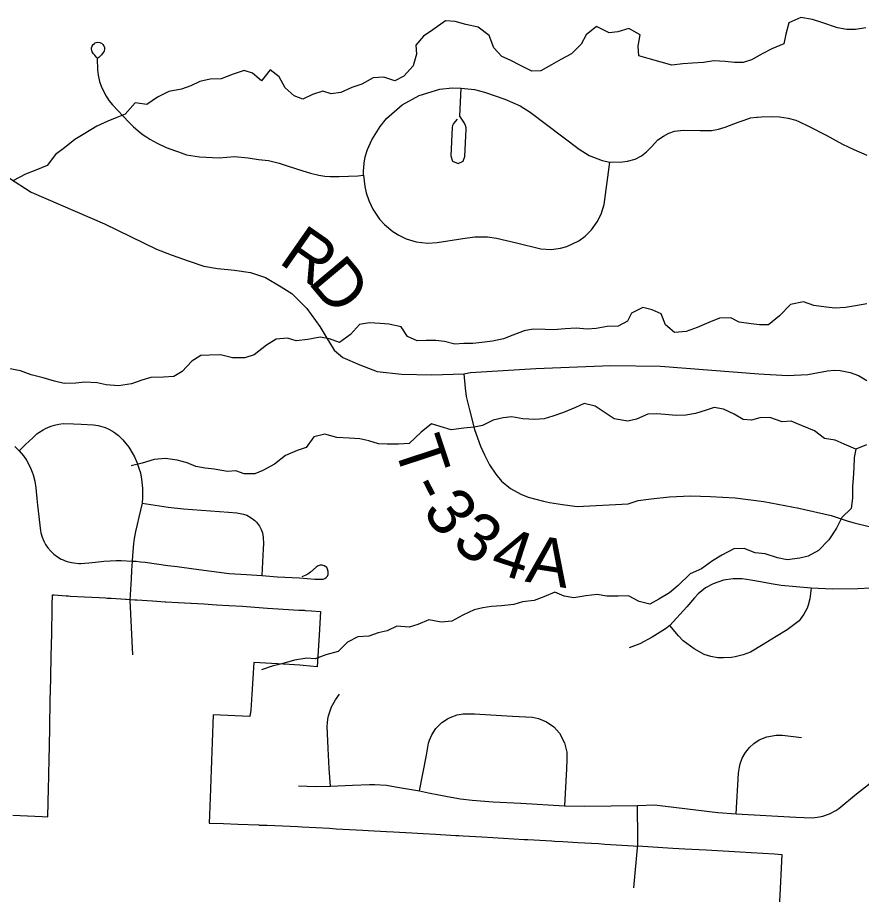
# Model space of a CAD drawing. Extents: x 114604 to 551442, y 316898 to 567001.
# Drawn here: x 186404 to 191710, y 461887 to 467434 of the extents above; entities that cross this region are included whole.
import ezdxf

# ---------------------------------------------------------------- set-up
doc = ezdxf.new("R2010")
doc.units = 0
for name, color, linetype in [('GE_P_Alignment_1000_Cardinal_Points', 7, 'Continuous'), ('GE_P_Alignment_100_Stations', 7, 'Continuous'), ('PM_P_Cells', 7, 'Continuous'), ('PM_P_Crosswalk', 7, 'Continuous')]:
    doc.layers.add(name, color=color, linetype=linetype)

msp = doc.modelspace()

# ---------------------------------------------------------------- linework, layer by layer
at = {"layer": 'GE_P_Alignment_1000_Cardinal_Points'}
for p, q in [((187109.7, 463768.1), (187127.3, 463426)), ((190303.2, 462269.2), (190301.7, 462476.5))]:
    msp.add_line(p, q, dxfattribs=at)
for points in [[(186902.3, 467180.4), (186889.5, 467197.3), (186880.4, 467207.4), (186876.6, 467213.4), (186873.6, 467219.7), (186871.2, 467226.3), (186868.9, 467240.2), (186869.2, 467244.2), (186872.2, 467255), (186878, 467264.6), (186886.4, 467272.1), (186892.5, 467275.5), (186897.8, 467277.5), (186909, 467279.1), (186920.2, 467277.5), (186925.5, 467275.6), (186930.5, 467272.9), (186939.2, 467265.9), (186945.9, 467256.8), (186949.8, 467246.2), (186950.5, 467235), (186948.1, 467223.9), (186942.7, 467214), (186931, 467200.5), (186922.7, 467192.1), (186913.9, 467184.3), (186904.8, 467177.3), (186906.5, 467104.9), (186910.6, 467072.4), (186919.7, 467032), (186929.3, 467003.8), (186937.8, 466983.6), (186959.9, 466940.3), (186978.2, 466913.3), (186999.9, 466886.5), (187103.4, 466776.4), (187133.6, 466747.8), (187175, 466711.3), (187192.9, 466697.3), (187210, 466686.1), (187234.8, 466670.5), (187280.8, 466644.3), (187337, 466617.8), (187395.9, 466596.7), (187416.1, 466589.1)], [(188039.8, 466521.2), (188049.6, 466518.9), (188098.6, 466501.9), (188197.3, 466470.6), (188244.9, 466456.6), (188299, 466443.2), (188334.9, 466437.3), (188369.7, 466434.9), (188426, 466434.6), (188542.3, 466438.3), (188579.5, 466442), (188579, 466466.6), (188583, 466517.5), (188589.9, 466558.8), (188603.9, 466605.1), (188630.8, 466665.7), (188683.8, 466750.2), (188724.4, 466799.9), (188821.5, 466886), (188929, 466944.4), (189058.9, 466983.5), (189136.7, 466992.2), (189192.5, 466990.7), (189276.8, 466982.1), (189339.4, 466965.8), (189467.5, 466921), (189564.2, 466878.4), (189627.3, 466840.1), (189934.7, 466605.8), (189998.5, 466566.6), (190080, 466536), (190128.3, 466525.8), (190207.8, 466526.2), (190239, 466530.2), (190286.9, 466544), (190326.5, 466565.5), (190359.1, 466589.3), (190389.7, 466621.5), (190430, 466666.3), (190464.5, 466689.2), (190498.5, 466707.4), (190534.3, 466719.3), (190552.7, 466722.9), (190590.3, 466725.4), (190695.2, 466723.9), (190766.9, 466724.5), (190810.9, 466731.6), (190853.4, 466744.8), (190934.8, 466775.5), (190973.2, 466789.8), (191012.2, 466802.7), (191051.9, 466808.4), (191057, 466808.8)], [(189168.8, 466795.9), (189145.2, 466768.2), (189139.4, 466756.1), (189136.6, 466743), (189128.3, 466565), (189139.5, 466531.5), (189173.4, 466516.7), (189205.6, 466531.4), (189217, 466560.1), (189225.1, 466732.1), (189224.6, 466740), (189221.3, 466755.5), (189214.9, 466770), (189184.2, 466813.2), (189192.5, 466990.7)], [(191057, 466808.8), (191082.3, 466810.9), (191143.2, 466811.2), (191195.9, 466809.3), (191249.7, 466801.2), (191297.9, 466789.1), (191316.6, 466780.3)], [(191316.6, 466780.3), (191377.3, 466751.8), (191488.3, 466694.8), (191590.8, 466638.5), (191662, 466604.5), (191745, 466569.4)], [(187416.1, 466589.1), (187466.3, 466570.2), (187547.2, 466558.8), (187670.9, 466552.8), (187767.9, 466559.5), (187853.8, 466552.4), (187918.3, 466541.7), (187981.1, 466535.2), (188039.8, 466521.2)], [(188579.5, 466442), (188587, 466372.6), (188596.1, 466332.5), (188611.4, 466283.8), (188637.6, 466229.4), (188680.4, 466166.9), (188710.4, 466133.5), (188764, 466088.7), (188800.3, 466065.2), (188846.5, 466043.2), (188909.9, 466024.1), (188982.4, 466015.8), (189042.8, 466019.5), (189203.8, 466044.9), (189278.7, 466054.2), (189358.9, 466054.2), (189415.8, 466046.1), (189540.1, 466018.1), (189694.9, 465979.4), (189758.6, 465976.1), (189818.4, 465984), (189858.4, 465994.1), (189933.2, 466030.3), (189972.7, 466058.8), (190012.9, 466098.7), (190048.7, 466149.8), (190073.2, 466196.7), (190092, 466258.9), (190128.3, 466525.8)], [(186353.4, 466423.6), (186488.2, 466335.7), (186949.3, 466137.3), (187277.5, 465978.3), (187369.6, 465941), (187482.1, 465902.2), (187575, 465870.5), (187660, 465856.8), (187767.6, 465844.4), (187869.3, 465829.6), (187961.6, 465799.2), (188061.2, 465741.3), (188128.4, 465698.8), (188222.3, 465603.8), (188304.3, 465490.1), (188342.5, 465427.6), (188393.9, 465342.1), (188449.9, 465296.5), (188556.6, 465248.9), (188664.6, 465208.6), (188818.2, 465191.6), (189009.3, 465186.9), (189210, 465193.4), (189250.9, 465201.3), (189662.6, 465225.8), (190134.7, 465246.3), (190446.4, 465241.3), (191065.3, 465192.8), (191244.7, 465181.8), (191373, 465189.7), (191495.9, 465211.7), (191540.6, 465215.8), (191576.3, 465214.6), (191640.2, 465200.4), (191692.6, 465182.7), (191744.9, 465151.8)], [(189210, 465193.4), (189218.2, 465103.5), (189224.6, 465050.7), (189245.6, 464965.5), (189277.9, 464841.8), (189314, 464738.1), (189339, 464684.1), (189372.2, 464620.9), (189410.4, 464562.8), (189447.6, 464518), (189504.2, 464471.4), (189568.9, 464435), (189615.1, 464416.9), (189710.5, 464391), (189749.4, 464383.1), (189829.3, 464370.4), (189923.5, 464358.7), (190243.9, 464374.4), (190306.3, 464395.9), (190388.9, 464407), (190503.1, 464418.4), (190634.8, 464426.4), (190761.5, 464422), (190916.2, 464412.6), (191095.7, 464389.3), (191315.8, 464346.9), (191520.1, 464300.9), (191625.8, 464266.5), (191664, 464254.8), (191758.9, 464232.1)], [(186414.6, 464707.7), (186453.9, 464747.7), (186498.8, 464789.4), (186525.1, 464814.7), (186538, 464824.3), (186565.3, 464841.3), (186579.5, 464848.8), (186608.3, 464861.8), (186621.4, 464866.7), (186634.8, 464870.9), (186662.2, 464876.8), (186690.1, 464879.6), (186756.2, 464879.3), (186804, 464876.8), (186880.5, 464873), (186910.2, 464868.1), (186939.3, 464860.1), (186953.4, 464855), (186973.8, 464846.2), (187000.4, 464831.9), (187013.1, 464823.7), (187037.2, 464805.4), (187064.8, 464778.5), (187102.3, 464730.8), (187124.1, 464696.6), (187138.1, 464671), (187154, 464636.3), (187166.9, 464600.3), (187175.6, 464569.4), (187183.8, 464529.9), (187190.1, 464473.4), (187190, 464414.4), (187187.8, 464379.1), (187166.5, 464291.8), (187155.7, 464245.6), (187144.4, 464201.5), (187136.2, 464156.8), (187132.2, 464123.4), (187126, 464049.1), (187125, 464014.7)], [(186385.6, 464735.5), (186414.6, 464707.7), (186440.3, 464676.8), (186459.7, 464649.4), (186483.7, 464605.2), (186496.1, 464573.9), (186501, 464558.4), (186511.2, 464516.9), (186518.2, 464474.8), (186520.6, 464453.6), (186524.1, 464408.9), (186528.7, 464366.4), (186547.7, 464205.4), (186550.6, 464193.1), (186558.6, 464165.6), (186569.6, 464139.2), (186579.9, 464120), (186594.7, 464097.5), (186612.2, 464076.9), (186631.8, 464058.5), (186653.6, 464042.6), (186678.5, 464027.7), (186690.6, 464021.9), (186702.9, 464016.9), (186715.6, 464012.6), (186743.4, 464005.7), (186758.4, 464003.1), (186788.5, 464000.3), (186801.5, 464000.1), (186852, 464004.3), (186893.9, 464009.1), (186945, 464014.1), (186986.6, 464016.7), (187023.5, 464018.3), (187055.8, 464018.4), (187125, 464014.7), (187148.4, 464013.5), (187177.3, 464011.1), (187206, 464007.9), (187347.5, 463987.9), (187407.5, 463980.6), (187512.9, 463965.8), (187733.6, 463936.8), (187842.4, 463929.6), (187939.7, 463925.1), (188038.3, 463916.5), (188177, 463910.4), (188273.6, 463902.1), (188312.8, 463900.3), (188324.3, 463901), (188335.3, 463904.8), (188344.8, 463911.4), (188352.1, 463920.4), (188356.3, 463929.5), (188357.3, 463936.3), (188356.9, 463950), (188353.4, 463963.3), (188347.3, 463974.9), (188342.4, 463978.9), (188331.3, 463985.1), (188319.1, 463988.3), (188306.5, 463988.3), (188300.6, 463987.2), (188294, 463984.5), (188281.9, 463976.9), (188244.9, 463944.6), (188229.2, 463932.8), (188211.8, 463923.8), (188190.2, 463915.4)], [(187187.8, 464379.1), (187350.3, 464355.1), (187446.5, 464343.6), (187502.7, 464339.3), (187730.5, 464322.3), (187783, 464317.5), (187823.4, 464311), (187845, 464303.8), (187872.6, 464287.7), (187895.1, 464269.7), (187905.6, 464259.7), (187924.7, 464234.8), (187936.2, 464213.8), (187943.4, 464193.1), (187948.7, 464165.2), (187950.5, 464122.6), (187948.3, 464091.1), (187939.7, 463925.1)], [(187125, 464014.7), (187120.1, 463956.1), (187117.8, 463902.6), (187109.7, 463768.1)], [(191851, 463848.7), (191687, 463840.3), (191528.9, 463837.8), (191393.1, 463843.8), (191205, 463862.2), (191143.5, 463872.3), (191075.6, 463883.8), (191014.1, 463894.3), (190961, 463903), (190903.9, 463904.2), (190843, 463895.4), (190777.9, 463871.5), (190729.2, 463846.4), (190683.6, 463809.3), (190661.4, 463783.7), (190613.1, 463726.7), (190504.5, 463610.3), (190477.2, 463589.2), (190394.2, 463536.2), (190317.5, 463495.1), (190249.1, 463469.8)], [(191393.1, 463843.8), (191386.1, 463777.6), (191375.7, 463737.2), (191368.2, 463717.7), (191348.8, 463680.7), (191317.6, 463639.9), (191293.7, 463619.4), (191242.9, 463582.2), (191174, 463541.2), (191091.6, 463490.3), (191011.9, 463442.8), (190965.5, 463424.5), (190917.1, 463412.1), (190892.4, 463408.3), (190842.5, 463405.4), (190807.2, 463407.1), (190763.6, 463414.5), (190721.6, 463428.2), (190658.5, 463462.9), (190589.4, 463512.4), (190560.6, 463543.8), (190504.5, 463610.3)], [(188371.4, 462599.6), (188362, 462710.7), (188356.9, 462836.6), (188350.8, 462975.9), (188352.1, 462997.8), (188355.1, 463019.7), (188359.7, 463041.2), (188377.9, 463097.3), (188403, 463142.6), (188428.9, 463177.5)], [(188930.2, 462570.2), (188974.3, 462794.1), (188988.5, 462869.6), (188993.8, 462887.7), (189008.9, 462922.4), (189034.1, 462961), (189045.5, 462974.8), (189071.8, 462998.9), (189106.2, 463021.9), (189123.1, 463031), (189167.1, 463047.2), (189204.7, 463053.7), (189225.3, 463054.6), (189277.7, 463052.9), (189516.8, 463038.6), (189640.6, 463032.7), (189679.7, 463024.3), (189730, 463003), (189775.2, 462972.7), (189811, 462931.7), (189843.5, 462870.9), (189856.7, 462812.3), (189857.5, 462765), (189855.3, 462707.5), (189842.5, 462476)], [(190923.1, 462424.6), (190937.9, 462679.9), (190942.5, 462719.2), (190947.2, 462738.5), (190961.1, 462775.6), (190980.8, 462809.9), (191005.8, 462841.4), (191034.2, 462867.9), (191066.6, 462889.4), (191115.4, 462909.6), (191173.6, 462919.6), (191212.8, 462919.1), (191333.1, 462904.4)], [(188170.5, 462600), (188278.2, 462596), (188371.4, 462599.6), (188510.3, 462604.7), (188616.8, 462609.7), (188651.1, 462609.6), (188723.9, 462605.1), (188780, 462595.5), (188930.2, 462570.2), (188988.5, 462556.2), (189053.1, 462545.1), (189130.8, 462530), (189188.6, 462519.9), (189262.1, 462511), (189394.8, 462501), (189568.6, 462491.3), (189842.5, 462476), (189970.5, 462472.4), (190301.7, 462476.5), (190409, 462480.6), (190806.3, 462432.8), (190923.1, 462424.6), (191298.4, 462404), (191403, 462400), (191446.9, 462405.5), (191468.4, 462410.6), (191510, 462425.3), (191549, 462446), (191567.3, 462458.3), (191679.9, 462549.8), (191803.6, 462646.1)], [(190279.5, 461958.3), (190303.5, 462233), (190303.2, 462269.2)]]:
    msp.add_lwpolyline(points, dxfattribs=at)
at = {"layer": 'GE_P_Alignment_100_Stations'}
msp.add_lwpolyline([(186373.5, 462416.4), (186557.4, 462408.4), (186594.5, 462406.7), (186596.3, 462496.2), (186598.1, 462585.6), (186599.6, 462657.4), (186600, 462675.4), (186601.8, 462764.7), (186603.6, 462854.9), (186604.1, 462875.5), (186605.5, 462944.6), (186607.3, 463034.8), (186608, 463069.6), (186608.2, 463078.5), (186609.1, 463125), (186611, 463215.6), (186612, 463263.4), (186612.1, 463270.5), (186612.8, 463306.2), (186614.7, 463396.4), (186615, 463410.3), (186615.1, 463417.6), (186618, 463557.4), (186618.1, 463566.1), (186619.1, 463611.1), (186620.1, 463661.7), (186620.3, 463670.9), (186621.5, 463731), (186621.6, 463737.3), (186623, 463802.3), (186633, 463801.6), (186709.1, 463796.3), (186723.3, 463795.7), (186733.3, 463795.2), (186824.7, 463790.7), (186917.1, 463785.2), (186957.5, 463782.8), (186967.5, 463782.2), (186992.1, 463780.7), (187082.3, 463775.2), (187087.6, 463774.9), (187141.1, 463772.1), (187146.3, 463771.3), (187153, 463770.1), (187252.6, 463764.2), (187332.5, 463759.5), (187335.4, 463759.3), (187413, 463754.7), (187492.8, 463750), (187495.2, 463749.9), (187574.2, 463745.2), (187655.3, 463740.4), (187732.3, 463735.6), (187817.8, 463730.3), (187896.3, 463725.2), (187975.2, 463719.4), (188043, 463714.5), (188074, 463712.7), (188172.8, 463707.1), (188204.9, 463705.3), (188211.5, 463704.9), (188251.8, 463702.3), (188309, 463698.5), (188299.4, 463547.9), (188286.7, 463350.5), (188199.2, 463357.7), (188178.3, 463360.5), (188111.7, 463364.5), (187890.3, 463377.8), (187877, 463178.1), (187870.4, 463077), (187863.1, 463036.6), (187633, 463048.6), (187626.6, 462875.4), (187622.3, 462757.6), (187620.2, 462700.6), (187613.7, 462526.3), (187607.9, 462366.8), (187698.3, 462363.3), (187788.6, 462359.7), (187920.2, 462354.5), (187922.7, 462354.4), (187970.3, 462352.6), (187972.9, 462352.5), (188165.7, 462344.9), (188193.6, 462343.8), (188364.8, 462333.5), (188407.8, 462331.1), (188574.5, 462321.8), (188608.5, 462319.8), (188724.2, 462313.4), (188768.2, 462310.9), (188882, 462304.4), (188954.5, 462300.3), (189031.7, 462295.9), (189159, 462288.6), (189178.5, 462287.5), (189205.6, 462286), (189323.2, 462279.3), (189393, 462275.3), (189460, 462271.5), (189588.3, 462264.2), (189607.8, 462263), (189612.7, 462262.8), (189762.5, 462254.2), (189781.7, 462253.1), (189832.3, 462250.1), (189927.5, 462244.5), (190056, 462237), (190096.7, 462234.6), (190275.6, 462223.9), (190335.5, 462220.7), (190523.5, 462209.6), (190599.4, 462205.1), (190733.2, 462197.3), (190947.8, 462184.7), (191016.7, 462180.7), (191162.5, 462172.1), (191210, 462169.3), (191194.4, 461870.5)], dxfattribs=at)
at = {"layer": 'PM_P_Cells'}
for points in [[(191737.9, 467371), (191672, 467360.5), (191618.1, 467360.1), (191560.1, 467369.7), (191461.9, 467403.1), (191401.8, 467422.7), (191329.8, 467434.2), (191254.1, 467401.6), (191234.7, 467329.4), (191221.1, 467269.2), (191147.4, 467238.6), (191089.7, 467208.2), (191018.1, 467169.6), (190966.3, 467151.3), (190912.3, 467152.9), (190852.3, 467158.5), (190782.3, 467162), (190716.5, 467151.5), (190648.6, 467147), (190586.7, 467142.6), (190518.8, 467134.1), (190450.7, 467153.6), (190384.6, 467173.2), (190310.5, 467194.7), (190306, 467254.7), (190319.5, 467326.9), (190247.2, 467366.4), (190177.5, 467343.9), (190123.6, 467339.5), (190043.3, 467379), (189979.8, 467326.5), (189948.3, 467268.2), (189886.8, 467205.7), (189819.1, 467171.2), (189761.4, 467136.8), (189693.8, 467100.3), (189637.8, 467097.9), (189569.6, 467131.4), (189501.4, 467167), (189449.3, 467188.6), (189398.9, 467244.3), (189368.4, 467322.2), (189300, 467373.8), (189222, 467391.3), (189155.9, 467408.8), (189093.9, 467414.4), (189014.4, 467357.8), (188956.8, 467317.3), (188907.2, 467260.9), (188911.7, 467204.9), (188892.2, 467130.7), (188832.8, 467066.2), (188775.1, 467035.7), (188706.9, 467059.3), (188639, 467054.8), (188567.4, 467016.3), (188505.6, 466993.8), (188435.9, 466963.3), (188376, 466954.9), (188324, 466970.5), (188258.2, 466950), (188196.4, 466921.6), (188142.3, 466941.2), (188086, 466992.9), (188049.5, 467062.7), (187991.2, 467106.3), (187937.8, 467035.9), (187881.5, 467085.5), (187829.4, 467101.2), (187759.6, 467078.7), (187683.9, 467050.1), (187614, 467047.6), (187550.1, 467033.2), (187492.4, 467004.8), (187434.6, 466984.3), (187354.8, 466969.8), (187283.1, 466933.2), (187215.6, 466886.7), (187143.5, 466898.2), (187080.1, 466827.7), (187028.3, 466805.3), (186970.6, 466782.9), (186902.9, 466750.4), (186815.3, 466699.8), (186763.6, 466667.4), (186698.1, 466614.9), (186642.4, 466572.4), (186589, 466504), (186519.3, 466473.5), (186453.5, 466449), (186377.9, 466410.4)], [(191743.1, 465632.8), (191673.3, 465620.3), (191609.4, 465609.8), (191545.5, 465605.3), (191487.5, 465612.9), (191411.5, 465622.4), (191345.4, 465646), (191263.6, 465629.4), (191194.2, 465558.8), (191126.7, 465502.3), (191068.7, 465501.9), (191016.7, 465507.5), (190940.7, 465519), (190888.6, 465544.7), (190816.6, 465544.2), (190750.9, 465515.7), (190677.2, 465485.1), (190607.5, 465458.6), (190535.6, 465454.1), (190477.3, 465501.8), (190450.8, 465569.7), (190394.6, 465595.3), (190334.5, 465610.9), (190264.9, 465574.4), (190239.3, 465524.2), (190179.6, 465493.7), (190111.7, 465491.2), (190041.8, 465478.7), (189985.9, 465474.3), (189915.9, 465479.9), (189848, 465475.4), (189774.1, 465470.9), (189722.1, 465472.5), (189646.2, 465474), (189588.3, 465463.6), (189518.6, 465437.1), (189458.8, 465412.6), (189391, 465398.1), (189323.1, 465389.6), (189267.2, 465383.2), (189209.3, 465382.9), (189153.3, 465380.5), (189087.3, 465396), (189033.3, 465403.7), (188973.3, 465403.2), (188917.4, 465400.9), (188855.2, 465428.5), (188814.8, 465488.2), (188738.7, 465505.7), (188682.8, 465509.4), (188616.8, 465514.9), (188552.9, 465502.5), (188497.5, 465440), (188427.9, 465389.5), (188365.8, 465413.1), (188305.8, 465422.7), (188227.9, 465410.1), (188156, 465401.6), (188100, 465417.2), (188030.1, 465410.7), (187968.4, 465374.3), (187890.9, 465311.7), (187833.1, 465293.3), (187755.2, 465294.7), (187679.1, 465312.2), (187611.2, 465309.7), (187555.3, 465309.4), (187499.6, 465272.9), (187438.1, 465208.4), (187386.4, 465176.1), (187320.5, 465171.6), (187242.6, 465169.1), (187184.8, 465152.6), (187119, 465130.2), (187037.2, 465117.6), (186961.2, 465123.1), (186905.1, 465136.7), (186827.2, 465140.2), (186769.3, 465133.8), (186697.3, 465131.3), (186635.3, 465146.9), (186565.2, 465168.4), (186489.1, 465185.9), (186421, 465211.5), (186344.9, 465227)], [(191742, 464745.5), (191674.2, 464719), (191602, 464750.5), (191545.9, 464776.2), (191477.9, 464785.7), (191415.5, 464835.4), (191333.4, 464868.8), (191267.2, 464894.4), (191211.3, 464890), (191135.1, 464917.6), (191071.2, 464917.1), (191019.4, 464900.7), (190965.4, 464906.4), (190909.2, 464940), (190843, 464971.6), (190785, 464981.2), (190733.1, 464964.8), (190667.4, 464944.3), (190605.5, 464933.9), (190545.6, 464931.5), (190475.6, 464937), (190421.6, 464940.6), (190367.7, 464938.3), (190296, 464907.7), (190240.1, 464895.3), (190156.1, 464910.8), (190035.5, 464990), (189965.5, 465005.6), (189911.7, 464981.2), (189836, 464950.6), (189770.3, 464926.1), (189714.4, 464909.7), (189656.5, 464905.3), (189580.5, 464910.8), (189512.5, 464922.3), (189456.6, 464915.9), (189394.8, 464901.5), (189327.1, 464869), (189275.2, 464856.6), (189209.3, 464852.2), (189129.5, 464841.6), (189061.4, 464861.2), (189007.3, 464878.8), (188941.8, 464826.3), (188866.4, 464755.7), (188798.4, 464751.2), (188728.5, 464750.7), (188672.5, 464752.3), (188612.4, 464772), (188556.4, 464783.6), (188488.4, 464789.1), (188410.5, 464792.6), (188336.4, 464814.1), (188266.5, 464797.6), (188219.1, 464729.2), (188161.3, 464710.8), (188087.6, 464678.2), (188020.1, 464623.7), (187946.4, 464585.2), (187894.6, 464564.8), (187828.7, 464564.3), (187776.6, 464582), (187724.7, 464577.6), (187640.6, 464593.1), (187582.6, 464598.7), (187524.6, 464610.3), (187470.5, 464634), (187406.4, 464649.5), (187334.4, 464661.1), (187262.5, 464654.6), (187186.7, 464632), (187118.9, 464613.5)], [(191674.2, 464719), (191664.6, 464666.9), (191663.1, 464600.7), (191657.6, 464536.6), (191654, 464484.5), (191654.6, 464410.4), (191645.1, 464346.3), (191587.6, 464289.8), (191554.1, 464221.4), (191504.7, 464149), (191439.3, 464082.4), (191375.6, 464045.9), (191321.8, 464033.6), (191243.9, 464023), (191181.9, 464034.6), (191103.7, 464060.1), (191041.7, 464067.7), (190973.6, 464093.3), (190907.7, 464092.8), (190832, 464052.2), (190774.4, 464015.8), (190704.8, 463967.2), (190633.1, 463934.7), (190557.7, 463862.1), (190504.1, 463815.6), (190436.5, 463775.1), (190378.8, 463744.7), (190312.7, 463760.2), (190244.5, 463795.8), (190180.6, 463793.4), (190108.6, 463794.9), (190048.6, 463804.5), (189976.7, 463796), (189900.9, 463783.4), (189840.9, 463795), (189782.7, 463818.7), (189713, 463790.2), (189651.2, 463767.7), (189579.4, 463759.2), (189523.5, 463742.8), (189447.7, 463734.3), (189383.8, 463729.8), (189329.9, 463721.4), (189274, 463709.1), (189204.3, 463674.5), (189134.7, 463636), (189066.8, 463631.5), (188988.7, 463645), (188921, 463616.5), (188865.2, 463600.1), (188789.2, 463605.6), (188727.5, 463575.1), (188671.7, 463562.7), (188611.9, 463542.3), (188543.9, 463537.8), (188478.2, 463505.3), (188418.7, 463446.9), (188343, 463424.3), (188275.2, 463399.8), (188223.2, 463403.5), (188145.4, 463390.9), (188065.7, 463368.4), (188003.8, 463353.9), (187938, 463331.4)]]:
    msp.add_lwpolyline(points, dxfattribs=at)

# ---------------------------------------------------------------- texts
at = {"layer": 'PM_P_Crosswalk'}
for s, rotation, p in [('R', 325.1654, (188037.9, 465895)), ('D', 309.9274, (188224.7, 465768.5)), ('T', 288.3347, (188767.3, 464742.7)), ('-', 297.3546, (188857.9, 464482.2)), ('3', 306.7959, (188943.1, 464327)), ('3', 324.4312, (189125.6, 464108.8)), ('4', 341.8363, (189364.4, 463956.5)), ('A', 350.9355, (189590.5, 463886.7))]:
    msp.add_text(s, height=300, rotation=rotation, dxfattribs=at).set_placement(p)

doc.saveas('drawing.dxf')
